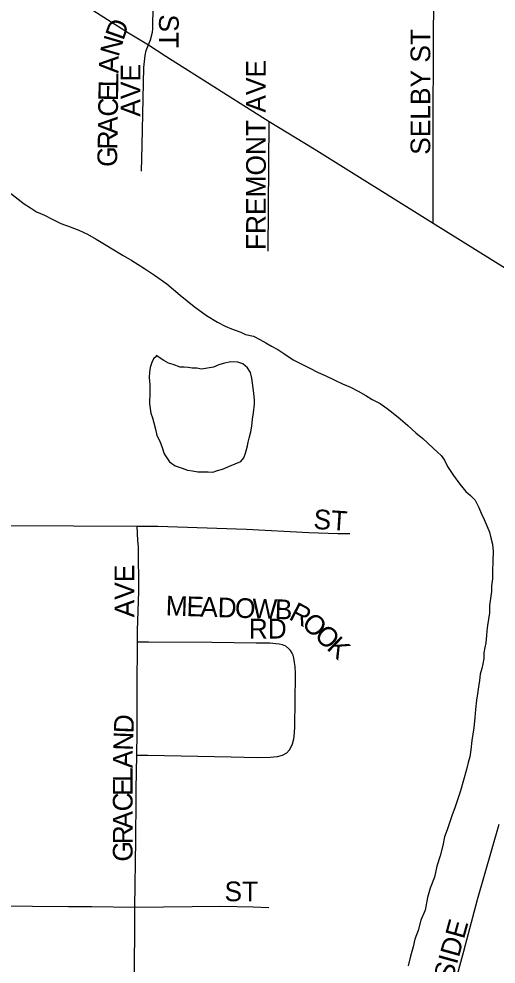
# Model space of a CAD drawing. Extents: x 1587405 to 1714697, y 1028970 to 1155083.
# Drawn here: x 1654205 to 1655418, y 1103299 to 1105700 of the extents above; entities that cross this region are included whole.
import ezdxf

# ---------------------------------------------------------------- set-up
doc = ezdxf.new("R2010")
doc.units = 0
for name, color, linetype in [('GM_X_City_Street', 7, 'Continuous'), ('GM_X_City_Street_Text', 7, 'Continuous'), ('GM_X_Minor_Lake', 7, 'Continuous'), ('GM_X_Minor_River', 7, 'Continuous'), ('GM_X_State_Route', 7, 'Continuous')]:
    doc.layers.add(name, color=color, linetype=linetype)

msp = doc.modelspace()

# ---------------------------------------------------------------- linework, layer by layer
at = {"layer": 'GM_X_City_Street'}
for points in [[(1654534.1, 1105633.5), (1654539.1, 1105646.9), (1654544.9, 1105665.7), (1654545.1, 1105674.5), (1654546.5, 1105734.7), (1654550.4, 1105897.9), (1654552.5, 1105997.5), (1654553.4, 1106105.6), (1654553.9, 1106371.7), (1654552.6, 1106406.6)], [(1655258, 1105181.1), (1655258.2, 1105218.4), (1655258.2, 1105231.4), (1655258.1, 1105360.5), (1655258.2, 1105409.4), (1655259.1, 1105651.6), (1655259.6, 1105742.3), (1655261.5, 1105896.5), (1655260.9, 1105921.3), (1655260.6, 1105952.4)], [(1654516.9, 1105313), (1654518.6, 1105379.3), (1654522.5, 1105576.6), (1654525.9, 1105606.9), (1654528.8, 1105619.6), (1654534.1, 1105633.5)], [(1654838.5, 1105109.4), (1654841, 1105438.8)], [(1654181.5, 1104412.6), (1654505.2, 1104410.9)], [(1654505.2, 1104410.9), (1654558.1, 1104411), (1654783.3, 1104403.9), (1654941.8, 1104395.4), (1655015.8, 1104393.1), (1655046.1, 1104393.1)], [(1654506.3, 1104117.9), (1654506.4, 1104146.2), (1654509.4, 1104245), (1654508.7, 1104358.9), (1654507.6, 1104375.1), (1654505.2, 1104410.9)], [(1654504.8, 1103829.9), (1654505.7, 1103886.5), (1654505.7, 1103919.3), (1654505.8, 1103998.9), (1654506.3, 1104117.9)], [(1654506.3, 1104117.9), (1654534.6, 1104117.6), (1654695.3, 1104116.3), (1654808.3, 1104114.7), (1654842.7, 1104114.7), (1654858.2, 1104113.6), (1654866.3, 1104112.8), (1654874.5, 1104110.9), (1654882.5, 1104107.1), (1654890.7, 1104099.5)], [(1654886.4, 1103835.6), (1654892.4, 1103842.9), (1654896.5, 1103849.3), (1654900.6, 1103858.8), (1654903.8, 1103871.4), (1654904.6, 1103877.5), (1654906, 1103900), (1654907.3, 1103970.9), (1654908, 1104028.5), (1654907.9, 1104037.8), (1654906.9, 1104055.1), (1654905.8, 1104064.7), (1654903.7, 1104076.1), (1654901.8, 1104083.4), (1654899.2, 1104089.1), (1654895.1, 1104095.1), (1654890.7, 1104099.5)], [(1654499.3, 1103444), (1654501.7, 1103614.4), (1654502.6, 1103717.6), (1654502.7, 1103743.3), (1654504.8, 1103829.9)], [(1654504.8, 1103829.9), (1654532.4, 1103829.4), (1654744.2, 1103825.4), (1654810.4, 1103824), (1654843.4, 1103824.9), (1654862.1, 1103826.3), (1654874.6, 1103829.3), (1654886.4, 1103835.6)], [(1655228.4, 1102931.1), (1655230.8, 1102945.5), (1655238.5, 1102974), (1655336.1, 1103332.1), (1655370.9, 1103463.4), (1655425.8, 1103654.1)], [(1653521.2, 1103453.1), (1653558.7, 1103452.5), (1653697.6, 1103450.3), (1653809, 1103450.2), (1653873.8, 1103449.9), (1654330.6, 1103445.5), (1654390.2, 1103445.7), (1654499.3, 1103444)], [(1654493.3, 1102943.2), (1654493.8, 1102975.2), (1654494.5, 1103024), (1654497.1, 1103116.4), (1654496.2, 1103130.9), (1654497.5, 1103150.6), (1654499, 1103238), (1654499.3, 1103444)], [(1654499.3, 1103444), (1654718, 1103446.5), (1654800.6, 1103444.1), (1654840.6, 1103443.1)]]:
    msp.add_lwpolyline(points, dxfattribs=at)
at = {"layer": 'GM_X_Minor_Lake'}
for points in [[(1654573.2, 1104832), (1654553.4, 1104844.4), (1654553.4, 1104842.4), (1654547.3, 1104836.5), (1654543, 1104826.6), (1654538.8, 1104814.6), (1654536.5, 1104802.6), (1654536.3, 1104788.6), (1654537.9, 1104770.5), (1654537.5, 1104752.5), (1654536.9, 1104722.4), (1654538.7, 1104710.3), (1654540.4, 1104698.2), (1654544.2, 1104686.1), (1654548, 1104674), (1654551.7, 1104657.9), (1654555.3, 1104641.8), (1654563.1, 1104627.6), (1654568.8, 1104611.4), (1654574.5, 1104595.2), (1654588.1, 1104574.9), (1654601.9, 1104564.6), (1654619.9, 1104558.2), (1654633.8, 1104553.9), (1654645.8, 1104551.7), (1654659.8, 1104549.4), (1654675.9, 1104549.1), (1654685.9, 1104548.9), (1654697.9, 1104548.6), (1654710.1, 1104552.4), (1654722.2, 1104556.2), (1654740.4, 1104563.8), (1654754.5, 1104569.6), (1654768.7, 1104575.3), (1654776.9, 1104585.1), (1654781.2, 1104597.1), (1654785.6, 1104615.1), (1654787.8, 1104625), (1654790, 1104635), (1654794.3, 1104651), (1654796.6, 1104665), (1654799, 1104683), (1654801.3, 1104699), (1654803.8, 1104721), (1654804, 1104731), (1654802.3, 1104749.1), (1654797.1, 1104787.3), (1654793.4, 1104801.5), (1654785.6, 1104813.7), (1654773.8, 1104823.9), (1654761.8, 1104828.2), (1654743.7, 1104828.6), (1654727.6, 1104824.9), (1654713.5, 1104821.1), (1654699.3, 1104815.4), (1654689.3, 1104813.6), (1654679.2, 1104811.8), (1654669.1, 1104810), (1654657.1, 1104812.2), (1654645.1, 1104812.5), (1654635.1, 1104814.7), (1654625.1, 1104814.9), (1654615.1, 1104815.1)], [(1654615.1, 1104815.1), (1654597.1, 1104821.5), (1654585.2, 1104825.7), (1654573.2, 1104832)]]:
    msp.add_lwpolyline(points, dxfattribs=at)
at = {"layer": 'GM_X_Minor_River'}
for points in [[(1654164.8, 1105271.5), (1654218.1, 1105230.3), (1654234, 1105220), (1654249.8, 1105209.6), (1654269.7, 1105201.2), (1654289.6, 1105190.8), (1654311.4, 1105180.3), (1654335.3, 1105171.8), (1654357.2, 1105163.3), (1654379.1, 1105152.9), (1654400.9, 1105140.4), (1654422.7, 1105127.9), (1654446.5, 1105113.4), (1654470.3, 1105098.9), (1654492.1, 1105086.4), (1654523.8, 1105065.7), (1654549.6, 1105049.1), (1654581.2, 1105026.4), (1654614.7, 1104997.6), (1654650.3, 1104968.9), (1654681.9, 1104946.1), (1654709.7, 1104929.5), (1654729.5, 1104919.1), (1654745.5, 1104912.8), (1654757.4, 1104908.5), (1654769.4, 1104904.3), (1654781.3, 1104898), (1654801.3, 1104893.6), (1654817.1, 1104885.2), (1654833, 1104876.9), (1654846.9, 1104868.6), (1654862.8, 1104860.2), (1654880.6, 1104847.9), (1654902.4, 1104833.4), (1654924.2, 1104822.9), (1654944.1, 1104812.5), (1654965.9, 1104802), (1654983.8, 1104793.6), (1655009.7, 1104781.1), (1655027.6, 1104772.7), (1655047.5, 1104764.2), (1655067.3, 1104753.8), (1655087.2, 1104743.4), (1655103, 1104733.1), (1655122.9, 1104722.6), (1655140.7, 1104710.2), (1655156.5, 1104697.9), (1655174.2, 1104683.5), (1655194, 1104667), (1655213.7, 1104648.6), (1655231.4, 1104634.2), (1655268.9, 1104599.3), (1655278.7, 1104591.1), (1655286.5, 1104578.9), (1655294.2, 1104562.7), (1655309.8, 1104540.3), (1655325.4, 1104517.9), (1655341.1, 1104499.6), (1655352.9, 1104489.3), (1655364.7, 1104477), (1655374.4, 1104458.8), (1655380.1, 1104444.6), (1655387.8, 1104428.4), (1655395.5, 1104410.2), (1655401.2, 1104396), (1655404.9, 1104381.9), (1655408.6, 1104365.8), (1655410.2, 1104347.7), (1655409.7, 1104321.6), (1655409.2, 1104297.6), (1655408.8, 1104277.5), (1655406.4, 1104259.5), (1655406.2, 1104245.5), (1655403.8, 1104227.5), (1655401.4, 1104209.5), (1655401, 1104191.4), (1655398.7, 1104175.4)], [(1655398.7, 1104175.4), (1655396.4, 1104159.4), (1655394.1, 1104145.4), (1655393.9, 1104133.4), (1655391.5, 1104115.4), (1655389.2, 1104103.4), (1655386.9, 1104089.4), (1655386.7, 1104075.4), (1655384.4, 1104061.4), (1655382.1, 1104049.4), (1655377.8, 1104035.4), (1655375.5, 1104019.4), (1655373.2, 1104003.4), (1655370.8, 1103985.4), (1655368.5, 1103969.4), (1655366, 1103945.4), (1655363.6, 1103925.4), (1655361, 1103899.3), (1655356.4, 1103867.3), (1655353.9, 1103843.3), (1655351.5, 1103825.3), (1655347.2, 1103811.3), (1655342.8, 1103793.4), (1655327.7, 1103739.5), (1655321.3, 1103721.6), (1655312.7, 1103695.7), (1655306.4, 1103677.8), (1655299.9, 1103657.8), (1655293.6, 1103639.9), (1655287.2, 1103622), (1655282.7, 1103600), (1655276.2, 1103574.1), (1655267.6, 1103548.1), (1655261, 1103520.2), (1655250.4, 1103492.3), (1655243.9, 1103468.4), (1655237.3, 1103436.4), (1655226.7, 1103410.6), (1655220.2, 1103384.6), (1655211.7, 1103362.7), (1655207.3, 1103342.8), (1655200.8, 1103318.8), (1655194.2, 1103294.9)]]:
    msp.add_lwpolyline(points, dxfattribs=at)
at = {"layer": 'GM_X_State_Route'}
msp.add_lwpolyline([(1654276.8, 1105796), (1654483.5, 1105664.5), (1654534.1, 1105633.5), (1654578.7, 1105605), (1654841, 1105438.8), (1654955.4, 1105369.4), (1655258, 1105181.1), (1655441.7, 1105066.8), (1655534.5, 1105011.7), (1655689.8, 1104909.9), (1655760.7, 1104864.8), (1655882.9, 1104787.1), (1656148.2, 1104621.2), (1656322.4, 1104510.2), (1656461.8, 1104423.7), (1656630.6, 1104317.9), (1656708.6, 1104269.1), (1656819.6, 1104199.1), (1657100.6, 1104022.8), (1657375.1, 1103850.6), (1657427.8, 1103817)], dxfattribs=at)

# ---------------------------------------------------------------- texts
at = {"layer": 'GM_X_City_Street_Text'}
for s, rotation, p in [('MORSE ST', 270, (1654561, 1105974.9)), ('D', 70.549, (1654470.3, 1105643.1)), ('SELBY ST', 90, (1655250.6, 1105354.5)), ('N', 73.6733, (1654458.2, 1105601.5)), ('A', 89.0819, (1654458, 1105561)), ('AVE', 90, (1654513.8, 1105451.3)), ('FREMONT AVE', 90, (1654832.6, 1105112.5)), ('L', 89.0711, (1654457.4, 1105525.8)), ('E', 89.0711, (1654456.8, 1105490.6)), ('C', 89.0771, (1654456.2, 1105451.1)), ('A', 89.0819, (1654455.5, 1105407.1)), ('R', 89.0771, (1654454.9, 1105367.5)), ('G', 89.0819, (1654454.2, 1105323.5)), ('ST', 356.1888, (1654952.6, 1104404.7)), ('AVE', 90, (1654498.2, 1104179.7)), ('M', 358.1236, (1654577.5, 1104184.7)), ('E', 358.1599, (1654630.3, 1104183)), ('A', 358.12, (1654665.5, 1104181.8)), ('D', 358.1463, (1654709.5, 1104180.4)), ('O', 358.12, (1654753.5, 1104179)), ('W', 358.1408, (1654797.5, 1104177.5)), ('B', 358.1297, (1654854.7, 1104175.7)), ('R', 332.3489, (1654888.5, 1104175.9)), ('O', 318.263, (1654920.9, 1104159.3)), ('RD', 0, (1654789.2, 1104126)), ('O', 316.1282, (1654953.4, 1104130.4)), ('K', 316.1307, (1654985.1, 1104099.9)), ('D', 87.726, (1654495.9, 1103884.3)), ('N', 87.9452, (1654494.3, 1103840.4)), ('A', 89.3879, (1654493.8, 1103796.7)), ('L', 89.9727, (1654493.8, 1103761.7)), ('E', 89.9821, (1654493.8, 1103726.5)), ('C', 89.9757, (1654493.8, 1103686.9)), ('A', 89.9928, (1654493.8, 1103642.9)), ('R', 89.994, (1654493.8, 1103603.3)), ('G', 89.9781, (1654493.8, 1103559.3)), ('ST', 0, (1654727.6, 1103458.7)), ('BROOKSIDE', 74.5538, (1655242.1, 1103020.6))]:
    msp.add_text(s, height=50, rotation=rotation, dxfattribs=at).set_placement(p)

doc.saveas('drawing.dxf')
